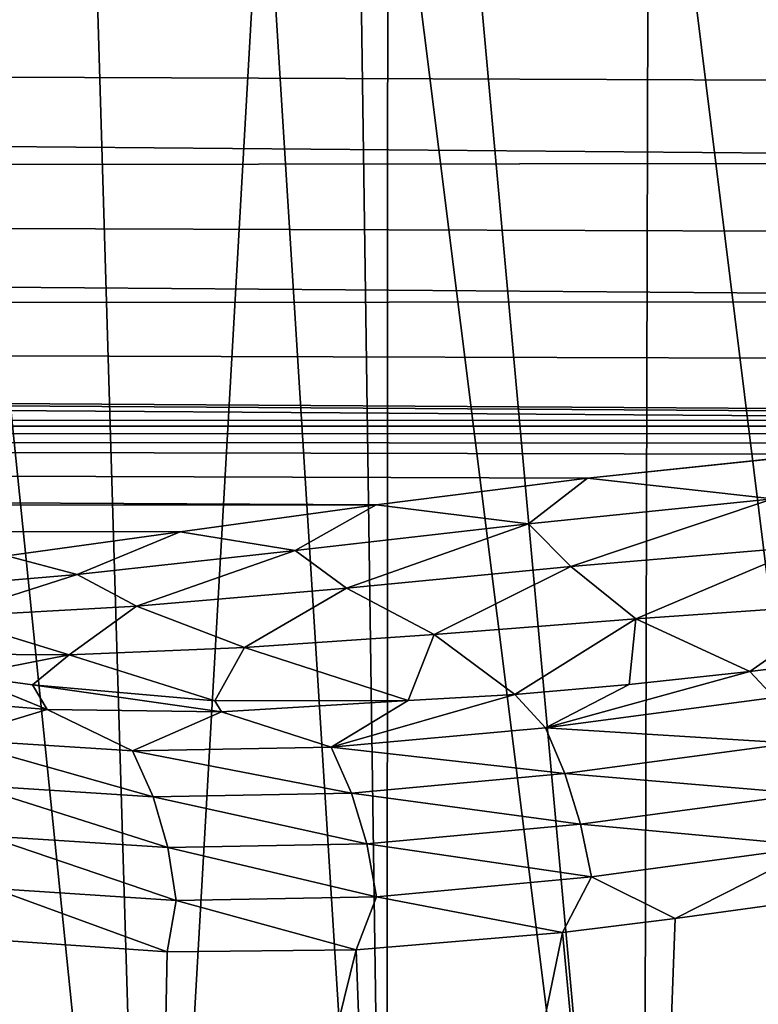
# Model space of a CAD drawing. Header units: millimetres. Extents: x -139 to 106, y -8 to 139.
# Tile 412 of 459: x 67.91 to 71.48, y 51.3 to 56.06. Entities that reach past the tile are written whole.
import ezdxf

# ---------------------------------------------------------------- set-up
doc = ezdxf.new("R2010")
doc.units = ezdxf.units.MM
doc.header["$LTSCALE"] = 53.842063
for name, color, linetype in [('19', 7, 'CONTINUOUS'), ('20', 7, 'CONTINUOUS'), ('4', 7, 'CONTINUOUS'), ('5', 7, 'CONTINUOUS'), ('78', 7, 'CONTINUOUS')]:
    doc.layers.add(name, color=color, linetype=linetype)

msp = doc.modelspace()

# ---------------------------------------------------------------- linework, layer by layer
at = {"layer": '19', "color": 8, "linetype": 'CONTINUOUS'}
for points in [[(71.438, 52.9113, -11.4194), (72.0403, 52.9858, -11.6565), (71.556, 52.7849, -11.3286), (71.438, 52.9113, -11.4194)], [(70.8557, 52.8478, -11.1615), (71.438, 52.9113, -11.4194), (70.4507, 52.6387, -10.7788), (70.8557, 52.8478, -11.1615)], [(70.4507, 52.6387, -10.7788), (71.438, 52.9113, -11.4194), (71.556, 52.7849, -11.3286), (70.4507, 52.6387, -10.7788)], [(68.042, 52.7272, -9.2769), (67.2606, 52.7911, -8.4994), (67.6396, 52.8908, -9.2013), (68.042, 52.7272, -9.2769)], [(67.9717, 52.8457, -9.4448), (68.042, 52.7272, -9.2769), (67.6396, 52.8908, -9.2013), (67.9717, 52.8457, -9.4448)], [(68.8846, 52.7162, -9.9802), (68.042, 52.7272, -9.2769), (67.9717, 52.8457, -9.4448), (68.8846, 52.7162, -9.9802)], [(68.852, 52.7682, -10.0404), (68.8846, 52.7162, -9.9802), (67.9717, 52.8457, -9.4448), (68.852, 52.7682, -10.0404)], [(70.3026, 52.7999, -10.8887), (70.8557, 52.8478, -11.1615), (70.4507, 52.6387, -10.7788), (70.3026, 52.7999, -10.8887)], [(69.7873, 52.7699, -10.6087), (70.3026, 52.7999, -10.8887), (69.4151, 52.5445, -10.1278), (69.7873, 52.7699, -10.6087)], [(69.4151, 52.5445, -10.1278), (70.3026, 52.7999, -10.8887), (70.4507, 52.6387, -10.7788), (69.4151, 52.5445, -10.1278)], [(67.2606, 52.7911, -8.4994), (68.042, 52.7272, -9.2769), (67.5688, 52.5835, -8.5443), (67.2606, 52.7911, -8.4994)], [(69.7873, 52.7699, -10.6087), (68.8846, 52.7162, -9.9802), (68.852, 52.7682, -10.0404), (69.7873, 52.7699, -10.6087)], [(68.8846, 52.7162, -9.9802), (69.7873, 52.7699, -10.6087), (69.4151, 52.5445, -10.1278), (68.8846, 52.7162, -9.9802)], [(70.4507, 52.6387, -10.7788), (71.556, 52.7849, -11.3286), (71.6418, 52.5637, -11.1936), (70.4507, 52.6387, -10.7788)], [(67.5688, 52.5835, -8.5443), (68.042, 52.7272, -9.2769), (68.4542, 52.5273, -9.3826), (67.5688, 52.5835, -8.5443)], [(68.042, 52.7272, -9.2769), (68.8846, 52.7162, -9.9802), (68.4542, 52.5273, -9.3826), (68.042, 52.7272, -9.2769)], [(68.4542, 52.5273, -9.3826), (68.8846, 52.7162, -9.9802), (69.4151, 52.5445, -10.1278), (68.4542, 52.5273, -9.3826)], [(69.4151, 52.5445, -10.1278), (70.4507, 52.6387, -10.7788), (70.5449, 52.4168, -10.6505), (69.4151, 52.5445, -10.1278)], [(70.4507, 52.6387, -10.7788), (71.6418, 52.5637, -11.1936), (70.5449, 52.4168, -10.6505), (70.4507, 52.6387, -10.7788)], [(67.5688, 52.5835, -8.5443), (68.4542, 52.5273, -9.3826), (68.554, 52.3045, -9.2603), (67.5688, 52.5835, -8.5443)], [(67.5688, 52.5835, -8.5443), (68.554, 52.3045, -9.2603), (67.6736, 52.3611, -8.4254), (67.5688, 52.5835, -8.5443)], [(71.6418, 52.5637, -11.1936), (71.713, 52.3198, -11.1), (70.5449, 52.4168, -10.6505), (71.6418, 52.5637, -11.1936)], [(68.4542, 52.5273, -9.3826), (69.4151, 52.5445, -10.1278), (69.513, 52.3219, -10.0037), (68.4542, 52.5273, -9.3826)], [(68.4542, 52.5273, -9.3826), (69.513, 52.3219, -10.0037), (68.554, 52.3045, -9.2603), (68.4542, 52.5273, -9.3826)], [(69.4151, 52.5445, -10.1278), (70.5449, 52.4168, -10.6505), (69.513, 52.3219, -10.0037), (69.4151, 52.5445, -10.1278)], [(70.5449, 52.4168, -10.6505), (70.6198, 52.1724, -10.5616), (69.513, 52.3219, -10.0037), (70.5449, 52.4168, -10.6505)], [(71.713, 52.3198, -11.1), (70.6198, 52.1724, -10.5616), (70.5449, 52.4168, -10.6505), (71.713, 52.3198, -11.1)], [(68.625, 52.0591, -9.1709), (67.7455, 52.1161, -8.3356), (67.6736, 52.3611, -8.4254), (68.625, 52.0591, -9.1709)], [(68.554, 52.3045, -9.2603), (68.625, 52.0591, -9.1709), (67.6736, 52.3611, -8.4254), (68.554, 52.3045, -9.2603)], [(69.513, 52.3219, -10.0037), (69.5868, 52.0766, -9.9161), (68.554, 52.3045, -9.2603), (69.513, 52.3219, -10.0037)], [(70.6198, 52.1724, -10.5616), (69.5868, 52.0766, -9.9161), (69.513, 52.3219, -10.0037), (70.6198, 52.1724, -10.5616)], [(69.5868, 52.0766, -9.9161), (68.625, 52.0591, -9.1709), (68.554, 52.3045, -9.2603), (69.5868, 52.0766, -9.9161)], [(71.713, 52.3198, -11.1), (71.7667, 52.0661, -11.0501), (70.6198, 52.1724, -10.5616), (71.713, 52.3198, -11.1)], [(70.6198, 52.1724, -10.5616), (70.6727, 51.918, -10.5143), (69.5868, 52.0766, -9.9161), (70.6198, 52.1724, -10.5616)], [(71.7667, 52.0661, -11.0501), (70.6727, 51.918, -10.5143), (70.6198, 52.1724, -10.5616), (71.7667, 52.0661, -11.0501)], [(68.6651, 51.8036, -9.1171), (67.7829, 51.8612, -8.2777), (67.7455, 52.1161, -8.3356), (68.6651, 51.8036, -9.1171)], [(68.625, 52.0591, -9.1709), (68.6651, 51.8036, -9.1171), (67.7455, 52.1161, -8.3356), (68.625, 52.0591, -9.1709)], [(69.5868, 52.0766, -9.9161), (69.634, 51.8213, -9.8675), (68.625, 52.0591, -9.1709), (69.5868, 52.0766, -9.9161)], [(69.634, 51.8213, -9.8675), (68.6651, 51.8036, -9.1171), (68.625, 52.0591, -9.1709), (69.634, 51.8213, -9.8675)], [(70.6727, 51.918, -10.5143), (69.634, 51.8213, -9.8675), (69.5868, 52.0766, -9.9161), (70.6727, 51.918, -10.5143)], [(71.7667, 52.0661, -11.0501), (71.078, 51.7156, -10.7052), (70.6727, 51.918, -10.5143), (71.7667, 52.0661, -11.0501)], [(71.6499, 51.795, -10.9762), (71.078, 51.7156, -10.7052), (71.7667, 52.0661, -11.0501), (71.6499, 51.795, -10.9762)], [(70.6727, 51.918, -10.5143), (70.5337, 51.6484, -10.4117), (69.634, 51.8213, -9.8675), (70.6727, 51.918, -10.5143)], [(71.078, 51.7156, -10.7052), (70.5337, 51.6484, -10.4117), (70.6727, 51.918, -10.5143), (71.078, 51.7156, -10.7052)], [(68.6222, 51.5548, -9.0521), (67.7603, 51.6139, -8.2229), (67.7829, 51.8612, -8.2777), (68.6222, 51.5548, -9.0521)], [(68.6651, 51.8036, -9.1171), (68.6222, 51.5548, -9.0521), (67.7829, 51.8612, -8.2777), (68.6651, 51.8036, -9.1171)], [(69.5355, 51.5646, -9.7722), (68.6222, 51.5548, -9.0521), (68.6651, 51.8036, -9.1171), (69.5355, 51.5646, -9.7722)], [(69.634, 51.8213, -9.8675), (69.5355, 51.5646, -9.7722), (68.6651, 51.8036, -9.1171), (69.634, 51.8213, -9.8675)], [(70.5337, 51.6484, -10.4117), (69.5355, 51.5646, -9.7722), (69.634, 51.8213, -9.8675), (70.5337, 51.6484, -10.4117)]]:
    msp.add_3dface(points, dxfattribs=at)
at = {"layer": '20', "color": 8, "linetype": 'CONTINUOUS'}
for points in [[(71.7668, 53.9616, -13.2166), (71.5496, 53.7451, -12.7066), (70.6546, 53.8454, -12.899), (71.7668, 53.9616, -13.2166)], [(70.6546, 53.8454, -12.899), (70.3682, 53.6246, -12.3217), (69.6316, 53.716, -12.4988), (70.6546, 53.8454, -12.899)], [(71.5496, 53.7451, -12.7066), (70.3682, 53.6246, -12.3217), (70.6546, 53.8454, -12.899), (71.5496, 53.7451, -12.7066)], [(69.6316, 53.716, -12.4988), (69.2406, 53.4952, -11.8116), (68.6855, 53.5852, -12.0206), (69.6316, 53.716, -12.4988)], [(70.3682, 53.6246, -12.3217), (69.2406, 53.4952, -11.8116), (69.6316, 53.716, -12.4988), (70.3682, 53.6246, -12.3217)], [(70.3682, 53.6246, -12.3217), (71.5496, 53.7451, -12.7066), (70.574, 53.4176, -11.9233), (70.3682, 53.6246, -12.3217)], [(70.574, 53.4176, -11.9233), (71.5496, 53.7451, -12.7066), (71.713, 53.5156, -12.3014), (70.574, 53.4176, -11.9233)], [(69.2406, 53.4952, -11.8116), (70.3682, 53.6246, -12.3217), (69.4881, 53.3142, -11.424), (69.2406, 53.4952, -11.8116)], [(69.4881, 53.3142, -11.424), (70.3682, 53.6246, -12.3217), (70.574, 53.4176, -11.9233), (69.4881, 53.3142, -11.424)], [(68.6855, 53.5852, -12.0206), (68.1866, 53.3788, -11.1694), (67.8463, 53.4691, -11.4886), (68.6855, 53.5852, -12.0206)], [(69.2406, 53.4952, -11.8116), (68.1866, 53.3788, -11.1694), (68.6855, 53.5852, -12.0206), (69.2406, 53.4952, -11.8116)], [(70.574, 53.4176, -11.9233), (71.713, 53.5156, -12.3014), (70.887, 53.165, -11.5866), (70.574, 53.4176, -11.9233)], [(70.887, 53.165, -11.5866), (71.713, 53.5156, -12.3014), (71.9047, 53.2358, -11.9251), (70.887, 53.165, -11.5866)], [(68.1866, 53.3788, -11.1694), (67.2249, 53.2971, -10.39), (67.8463, 53.4691, -11.4886), (68.1866, 53.3788, -11.1694)], [(68.1866, 53.3788, -11.1694), (69.2406, 53.4952, -11.8116), (68.4739, 53.2262, -10.7977), (68.1866, 53.3788, -11.1694)], [(68.4739, 53.2262, -10.7977), (69.2406, 53.4952, -11.8116), (69.4881, 53.3142, -11.424), (68.4739, 53.2262, -10.7977)], [(69.4881, 53.3142, -11.424), (70.574, 53.4176, -11.9233), (69.9125, 53.09, -11.1485), (69.4881, 53.3142, -11.424)], [(69.9125, 53.09, -11.1485), (70.574, 53.4176, -11.9233), (70.887, 53.165, -11.5866), (69.9125, 53.09, -11.1485)], [(67.2249, 53.2971, -10.39), (68.1866, 53.3788, -11.1694), (67.5489, 53.1745, -10.0407), (67.2249, 53.2971, -10.39)], [(67.5489, 53.1745, -10.0407), (68.1866, 53.3788, -11.1694), (68.4739, 53.2262, -10.7977), (67.5489, 53.1745, -10.0407)], [(68.4739, 53.2262, -10.7977), (69.4881, 53.3142, -11.424), (68.995, 53.0268, -10.6072), (68.4739, 53.2262, -10.7977)], [(68.995, 53.0268, -10.6072), (69.4881, 53.3142, -11.424), (69.9125, 53.09, -11.1485), (68.995, 53.0268, -10.6072)], [(67.5489, 53.1745, -10.0407), (68.4739, 53.2262, -10.7977), (68.148, 52.9911, -9.9593), (67.5489, 53.1745, -10.0407)], [(68.148, 52.9911, -9.9593), (68.4739, 53.2262, -10.7977), (68.995, 53.0268, -10.6072), (68.148, 52.9911, -9.9593)], [(71.438, 52.9113, -11.4194), (70.887, 53.165, -11.5866), (71.9047, 53.2358, -11.9251), (71.438, 52.9113, -11.4194)], [(72.0403, 52.9858, -11.6565), (71.438, 52.9113, -11.4194), (71.9047, 53.2358, -11.9251), (72.0403, 52.9858, -11.6565)], [(67.378, 52.9958, -9.2125), (67.5489, 53.1745, -10.0407), (68.148, 52.9911, -9.9593), (67.378, 52.9958, -9.2125)], [(70.3026, 52.7999, -10.8887), (69.9125, 53.09, -11.1485), (70.887, 53.165, -11.5866), (70.3026, 52.7999, -10.8887)], [(70.8557, 52.8478, -11.1615), (70.3026, 52.7999, -10.8887), (70.887, 53.165, -11.5866), (70.8557, 52.8478, -11.1615)], [(71.438, 52.9113, -11.4194), (70.8557, 52.8478, -11.1615), (70.887, 53.165, -11.5866), (71.438, 52.9113, -11.4194)], [(69.7873, 52.7699, -10.6087), (68.995, 53.0268, -10.6072), (69.9125, 53.09, -11.1485), (69.7873, 52.7699, -10.6087)], [(70.3026, 52.7999, -10.8887), (69.7873, 52.7699, -10.6087), (69.9125, 53.09, -11.1485), (70.3026, 52.7999, -10.8887)], [(67.6396, 52.8908, -9.2013), (67.378, 52.9958, -9.2125), (68.148, 52.9911, -9.9593), (67.6396, 52.8908, -9.2013)], [(67.9717, 52.8457, -9.4448), (67.6396, 52.8908, -9.2013), (68.148, 52.9911, -9.9593), (67.9717, 52.8457, -9.4448)], [(68.852, 52.7682, -10.0404), (67.9717, 52.8457, -9.4448), (68.148, 52.9911, -9.9593), (68.852, 52.7682, -10.0404)], [(68.852, 52.7682, -10.0404), (68.148, 52.9911, -9.9593), (68.995, 53.0268, -10.6072), (68.852, 52.7682, -10.0404)], [(69.7873, 52.7699, -10.6087), (68.852, 52.7682, -10.0404), (68.995, 53.0268, -10.6072), (69.7873, 52.7699, -10.6087)]]:
    msp.add_3dface(points, dxfattribs=at)
at = {"layer": '4', "color": 8, "linetype": 'CONTINUOUS'}
for points in [[(70.951, 57.984, 10.6399), (72.2447, 47.5379, 11.2202), (71.8866, 58.34, 11.0777), (70.951, 57.984, 10.6399)], [(70.0134, 57.5642, 10.0958), (70.9233, 47.5379, 10.6255), (70.951, 57.984, 10.6399), (70.0134, 57.5642, 10.0958)], [(70.9233, 47.5379, 10.6255), (72.2447, 47.5379, 11.2202), (70.951, 57.984, 10.6399), (70.9233, 47.5379, 10.6255)], [(69.6884, 57.405, 9.8794), (70.9233, 47.5379, 10.6255), (70.0134, 57.5642, 10.0958), (69.6884, 57.405, 9.8794)], [(69.5443, 57.3321, 9.7784), (69.6832, 47.5379, 9.8758), (69.6884, 57.405, 9.8794), (69.5443, 57.3321, 9.7784)], [(69.6832, 47.5379, 9.8758), (70.9233, 47.5379, 10.6255), (69.6884, 57.405, 9.8794), (69.6832, 47.5379, 9.8758)], [(69.0853, 57.0917, 9.4352), (69.6832, 47.5379, 9.8758), (69.5443, 57.3321, 9.7784), (69.0853, 57.0917, 9.4352)], [(68.2706, 56.6356, 8.7337), (68.5425, 47.5379, 8.9821), (69.0853, 57.0917, 9.4352), (68.2706, 56.6356, 8.7337)], [(68.5425, 47.5379, 8.9821), (69.6832, 47.5379, 9.8758), (69.0853, 57.0917, 9.4352), (68.5425, 47.5379, 8.9821)], [(67.6526, 56.2679, 8.107), (68.5425, 47.5379, 8.9821), (68.2706, 56.6356, 8.7337), (67.6526, 56.2679, 8.107)], [(67.5179, 47.5379, 7.9575), (68.5425, 47.5379, 8.9821), (67.6526, 56.2679, 8.107), (67.5179, 47.5379, 7.9575)]]:
    msp.add_3dface(points, dxfattribs=at)
at = {"layer": '5', "color": 8, "linetype": 'CONTINUOUS'}
for points in [[(72.2447, 47.5379, -11.2202), (70.9233, 47.5379, -10.6255), (71.6499, 51.795, -10.9762), (72.2447, 47.5379, -11.2202)], [(71.6499, 51.795, -10.9762), (70.9233, 47.5379, -10.6255), (71.078, 51.7156, -10.7052), (71.6499, 51.795, -10.9762)], [(71.078, 51.7156, -10.7052), (70.9233, 47.5379, -10.6255), (70.5337, 51.6484, -10.4117), (71.078, 51.7156, -10.7052)], [(68.5425, 47.5379, -8.9821), (67.5179, 47.5379, -7.9575), (67.7603, 51.6139, -8.2229), (68.5425, 47.5379, -8.9821)], [(68.6222, 51.5548, -9.0521), (68.5425, 47.5379, -8.9821), (67.7603, 51.6139, -8.2229), (68.6222, 51.5548, -9.0521)], [(70.5337, 51.6484, -10.4117), (69.6832, 47.5379, -9.8758), (69.5355, 51.5646, -9.7722), (70.5337, 51.6484, -10.4117)], [(70.9233, 47.5379, -10.6255), (69.6832, 47.5379, -9.8758), (70.5337, 51.6484, -10.4117), (70.9233, 47.5379, -10.6255)], [(69.6832, 47.5379, -9.8758), (68.5425, 47.5379, -8.9821), (69.5355, 51.5646, -9.7722), (69.6832, 47.5379, -9.8758)], [(69.5355, 51.5646, -9.7722), (68.5425, 47.5379, -8.9821), (68.6222, 51.5548, -9.0521), (69.5355, 51.5646, -9.7722)]]:
    msp.add_3dface(points, dxfattribs=at)
at = {"layer": '78', "color": 8, "linetype": 'CONTINUOUS'}
for points in [[(76.5, 56.1539, -16.6248), (0, 56.0476, -16.5146), (0, 56.9149, -17.3244), (76.5, 56.1539, -16.6248)], [(76.5, 56.1539, -16.6248), (76.5, 55.7503, -16.188), (0, 56.0476, -16.5146), (76.5, 56.1539, -16.6248)], [(76.5, 55.7503, -16.188), (76.5, 55.3729, -15.7274), (0, 56.0476, -16.5146), (76.5, 55.7503, -16.188)], [(76.5, 55.3729, -15.7274), (0, 55.2822, -15.6078), (0, 56.0476, -16.5146), (76.5, 55.3729, -15.7274)], [(76.5, 55.3729, -15.7274), (76.5, 55.0231, -15.2443), (0, 55.2822, -15.6078), (76.5, 55.3729, -15.7274)], [(76.5, 55.0231, -15.2443), (76.5, 54.7022, -14.7405), (0, 55.2822, -15.6078), (76.5, 55.0231, -15.2443)], [(76.5, 54.7022, -14.7405), (0, 54.6296, -14.6167), (0, 55.2822, -15.6078), (76.5, 54.7022, -14.7405)], [(76.5, 54.7022, -14.7405), (76.5, 54.4116, -14.2176), (0, 54.6296, -14.6167), (76.5, 54.7022, -14.7405)], [(76.5, 54.1523, -13.6774), (75.4964, 54.1459, -13.6629), (0, 54.6296, -14.6167), (76.5, 54.1523, -13.6774)], [(76.5, 54.4116, -14.2176), (76.5, 54.1523, -13.6774), (0, 54.6296, -14.6167), (76.5, 54.4116, -14.2176)], [(75.4964, 54.1459, -13.6629), (74.5925, 54.1269, -13.6197), (0, 54.6296, -14.6167), (75.4964, 54.1459, -13.6629)], [(74.5925, 54.1269, -13.6197), (0, 54.0991, -13.5552), (0, 54.6296, -14.6167), (74.5925, 54.1269, -13.6197)], [(74.5925, 54.1269, -13.6197), (73.7794, 54.097, -13.5504), (0, 54.0991, -13.5552), (74.5925, 54.1269, -13.6197)], [(73.7794, 54.097, -13.5504), (73.0456, 54.0586, -13.4591), (0, 54.0991, -13.5552), (73.7794, 54.097, -13.5504)], [(73.0456, 54.0586, -13.4591), (72.3789, 54.0131, -13.3476), (0, 54.0991, -13.5552), (73.0456, 54.0586, -13.4591)], [(72.3789, 54.0131, -13.3476), (71.7668, 53.9616, -13.2166), (0, 54.0991, -13.5552), (72.3789, 54.0131, -13.3476)], [(71.7668, 53.9616, -13.2166), (70.6546, 53.8454, -12.899), (0, 54.0991, -13.5552), (71.7668, 53.9616, -13.2166)], [(70.6546, 53.8454, -12.899), (69.6316, 53.716, -12.4988), (0, 54.0991, -13.5552), (70.6546, 53.8454, -12.899)], [(69.6316, 53.716, -12.4988), (0, 53.698, -12.4384), (0, 54.0991, -13.5552), (69.6316, 53.716, -12.4988)], [(69.6316, 53.716, -12.4988), (68.6855, 53.5852, -12.0206), (0, 53.698, -12.4384), (69.6316, 53.716, -12.4988)], [(68.6855, 53.5852, -12.0206), (67.8463, 53.4691, -11.4886), (0, 53.698, -12.4384), (68.6855, 53.5852, -12.0206)]]:
    msp.add_3dface(points, dxfattribs=at)

doc.saveas('drawing.dxf')
